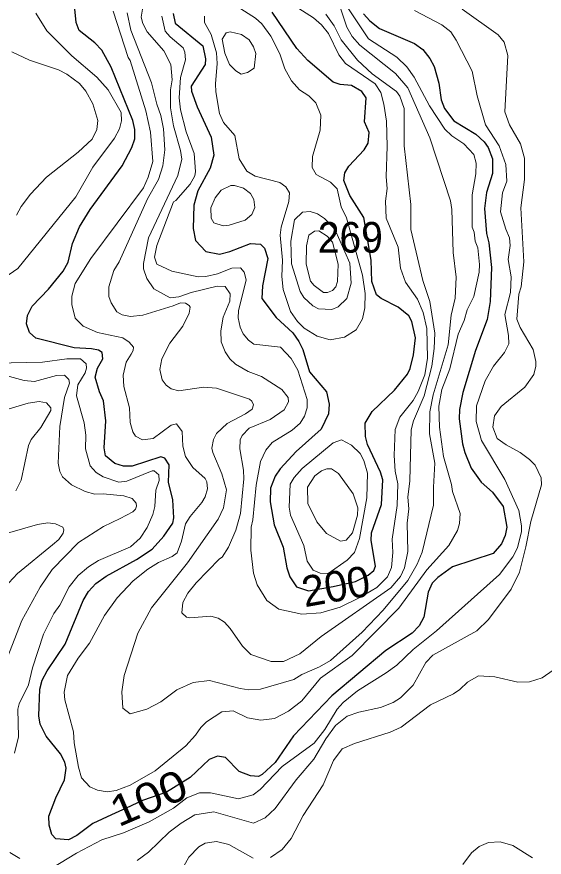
# Model space of a CAD drawing. Extents: x 673.6 to 698.9, y 7012 to 7040.1.
# Drawn here: x 691.254 to 692.631, y 7030.457 to 7032.651 of the extents above; entities that cross this region are included whole.
import ezdxf
from ezdxf.enums import TextEntityAlignment as Align

# ---------------------------------------------------------------- set-up
doc = ezdxf.new("R2010")
doc.units = 0
doc.header["$LTSCALE"] = 0.032
doc.layers.add('1', color=7, linetype='Continuous', lineweight=25)
doc.layers.add('2', color=7, linetype='Continuous', lineweight=13)
doc.layers.add('21', color=7, linetype='Continuous')
doc.layers.add('61', color=7, linetype='Continuous')

msp = doc.modelspace()

# ---------------------------------------------------------------- linework, layer by layer
at = {"layer": '1'}
for points in [[(692.3275, 7031.1489), (692.3167, 7031.0831), (692.3045, 7031.0607), (692.2862, 7031.0417), (692.2174, 7030.9967), (692.0764, 7030.8779), (691.9762, 7030.7734), (691.9282, 7030.704), (691.8948, 7030.6725), (691.8848, 7030.6678), (691.8643, 7030.6694), (691.8349, 7030.6804), (691.7991, 7030.7168), (691.7779, 7030.7202), (691.7564, 7030.7116), (691.707, 7030.6647), (691.6449, 7030.6269), (691.5825, 7030.6048), (691.5398, 7030.5851), (691.5019, 7030.5674), (691.4527, 7030.5451), (691.411, 7030.513), (691.3893, 7030.502), (691.3564, 7030.5051), (691.3462, 7030.5158), (691.3388, 7030.5405), (691.3381, 7030.5638), (691.3562, 7030.6114), (691.379, 7030.6588), (691.3831, 7030.6892), (691.3799, 7030.7044), (691.368, 7030.7269), (691.3308, 7030.7726), (691.3157, 7030.8037), (691.3117, 7030.8259), (691.3141, 7030.895), (691.3209, 7030.9188), (691.3333, 7030.9431), (691.3803, 7031.013), (691.4274, 7031.1267), (691.4418, 7031.1504), (691.4608, 7031.1709), (691.4872, 7031.1901), (691.5668, 7031.2341), (691.6078, 7031.2613), (691.6383, 7031.2947), (691.6618, 7031.3288), (691.6642, 7031.3425), (691.6617, 7031.3901), (691.6503, 7031.4361), (691.6518, 7031.4812), (691.6403, 7031.4984), (691.6301, 7031.5017), (691.5556, 7031.4772), (691.5324, 7031.4772), (691.5105, 7031.4847), (691.486, 7031.5045), (691.4826, 7031.5258), (691.4866, 7031.5959), (691.481, 7031.6483), (691.4701, 7031.6716), (691.4589, 7031.7102), (691.4646, 7031.7336), (691.4787, 7031.7575), (691.4775, 7031.7744), (691.4674, 7031.7802), (691.4497, 7031.7837), (691.4041, 7031.7861), (691.3038, 7031.8116), (691.2871, 7031.8265), (691.2795, 7031.849), (691.282, 7031.8713), (691.2946, 7031.8949), (691.337, 7031.9398), (691.3755, 7031.9864), (691.388, 7032.0097), (691.3996, 7032.0586), (691.4178, 7032.1021), (691.4462, 7032.1474), (691.5297, 7032.262), (691.5543, 7032.3092), (691.5623, 7032.3322), (691.5623, 7032.3564), (691.5572, 7032.3799), (691.5006, 7032.5192), (691.476, 7032.5635), (691.4576, 7032.5827), (691.4171, 7032.6151), (691.4091, 7032.6354), (691.405, 7032.6804)], [(692.2032, 7031.4623), (692.1693, 7031.534), (692.1646, 7031.5548), (692.1631, 7031.5902), (692.1821, 7031.6205), (692.2397, 7031.6764), (692.2738, 7031.7179), (692.2813, 7031.7323), (692.2896, 7031.7685), (692.2944, 7031.8128), (692.2854, 7031.8552), (692.2775, 7031.8697), (692.2493, 7031.893), (692.2053, 7031.915), (692.1926, 7031.9251), (692.1809, 7031.9596), (692.1794, 7032.0155), (692.16, 7032.1263), (692.1231, 7032.1839), (692.1079, 7032.2237), (692.1107, 7032.2434), (692.1206, 7032.2604), (692.1612, 7032.3035), (692.1712, 7032.3207), (692.1735, 7032.349), (692.1614, 7032.3763), (692.1657, 7032.439), (692.1548, 7032.4559), (692.1274, 7032.4714), (692.0981, 7032.4739), (692.0796, 7032.4804), (692.0139, 7032.5368), (691.985, 7032.5683), (691.9209, 7032.6628)], [(691.6627, 7032.6591), (691.6678, 7032.634), (691.7401, 7032.5748), (691.7471, 7032.5409), (691.7459, 7032.526), (691.7096, 7032.4693), (691.7101, 7032.4565), (691.725, 7032.4156), (691.7619, 7032.3367), (691.7685, 7032.2895), (691.7591, 7032.2554), (691.7265, 7032.1967), (691.7163, 7032.1592), (691.7144, 7032.0981), (691.7211, 7032.0668), (691.748, 7032.038), (691.7833, 7032.0311), (691.81, 7032.0378), (691.8643, 7032.059), (691.8901, 7032.0572), (691.901, 7032.0464), (691.9098, 7032.0197), (691.8951, 7031.9485), (691.8937, 7031.9149), (691.9314, 7031.8658), (691.9743, 7031.8253), (691.9902, 7031.803), (692.0005, 7031.7821), (692.0182, 7031.7241), (692.0628, 7031.6716), (692.0693, 7031.6395), (692.0676, 7031.6139), (692.049, 7031.5739), (691.9832, 7031.516), (691.9414, 7031.4709), (691.9287, 7031.4513), (691.9165, 7031.42), (691.9157, 7031.3847), (691.9261, 7031.3245), (691.9494, 7031.2665), (691.9591, 7031.2118), (691.9665, 7031.1883), (691.9839, 7031.1625), (692.0157, 7031.1522), (692.0797, 7031.163), (692.1385, 7031.1769), (692.1715, 7031.1933), (692.1858, 7031.2054), (692.1904, 7031.2166)], [(692.1592, 7032.6586), (692.1753, 7032.64), (692.2008, 7032.6201), (692.2925, 7032.5809), (692.3136, 7032.5649), (692.3324, 7032.5419), (692.3431, 7032.5205), (692.3553, 7032.4777), (692.3618, 7032.4341), (692.3706, 7032.4115), (692.3948, 7032.3795), (692.4522, 7032.3439), (692.4736, 7032.3244), (692.4842, 7032.3096), (692.4956, 7032.2796), (692.4957, 7032.2412), (692.4802, 7032.1917), (692.4745, 7032.1498), (692.48, 7032.0853), (692.486, 7032.0602), (692.4933, 7031.9959), (692.49, 7031.9074), (692.4818, 7031.8606), (692.4512, 7031.7796), (692.4179, 7031.6699), (692.4096, 7031.6251), (692.4087, 7031.6007), (692.4173, 7031.5363), (692.4232, 7031.5134), (692.4398, 7031.4726), (692.4663, 7031.4358), (692.496, 7031.4095), (692.5235, 7031.3723), (692.5334, 7031.3187), (692.5287, 7031.2965), (692.5194, 7031.2747)], [(692.1904, 7031.2166), (692.1795, 7031.2833), (692.1802, 7031.3037), (692.2058, 7031.3773), (692.2098, 7031.4423), (692.2032, 7031.4623)], [(692.5194, 7031.2747), (692.4973, 7031.2496), (692.3915, 7031.215), (692.3531, 7031.1873), (692.3383, 7031.1718), (692.3275, 7031.1489)]]:
    msp.add_lwpolyline(points, dxfattribs=at)
at = {"layer": '2'}
for points in [[(691.9424, 7032.7034), (692.0285, 7032.6479), (692.0499, 7032.6299), (692.068, 7032.607), (692.095, 7032.5516), (692.1118, 7032.5285), (692.1897, 7032.4758), (692.2044, 7032.4528), (692.2123, 7032.4226), (692.2188, 7032.3782), (692.2206, 7032.3132), (692.2181, 7032.2329), (692.2206, 7032.2028), (692.2165, 7032.1698), (692.2181, 7032.1248), (692.2497, 7032.0496), (692.2559, 7031.9946), (692.2685, 7031.9575), (692.2998, 7031.9135), (692.3146, 7031.8786), (692.3241, 7031.8368), (692.3264, 7031.7596), (692.3192, 7031.7159), (692.3018, 7031.6728), (692.2883, 7031.6491), (692.2541, 7031.6051), (692.242, 7031.5729), (692.2395, 7031.5055), (692.242, 7031.4641), (692.2484, 7031.4313), (692.2468, 7031.375), (692.2337, 7031.2873), (692.236, 7031.2525), (692.2318, 7031.2126), (692.2215, 7031.1883), (692.194, 7031.161), (692.1493, 7031.1343), (692.0986, 7031.1097), (692.0479, 7031.095), (691.9983, 7031.091), (691.9381, 7031.104), (691.9072, 7031.1265), (691.882, 7031.1682), (691.8719, 7031.1985), (691.8647, 7031.2583), (691.8656, 7031.3182), (691.8704, 7031.3375), (691.8787, 7031.4283), (691.8904, 7031.4894), (691.9046, 7031.5193), (691.9209, 7031.5391), (691.9726, 7031.5717), (691.9934, 7031.5895), (692.0051, 7031.6084), (692.0117, 7031.6297), (692.0122, 7031.6513), (691.9874, 7031.7279), (691.9703, 7031.7588), (691.9425, 7031.7885), (691.8725, 7031.7961), (691.8591, 7031.8064), (691.8452, 7031.823), (691.8375, 7031.8401), (691.8319, 7031.8646), (691.8327, 7031.8831), (691.8531, 7031.9636), (691.8473, 7031.9836), (691.8381, 7031.9952), (691.8156, 7031.9948), (691.7777, 7031.9799), (691.7476, 7031.9728), (691.7275, 7031.9719), (691.6585, 7031.987), (691.6201, 7032.0047), (691.6141, 7032.0229), (691.6196, 7032.0533), (691.6631, 7032.168), (691.6691, 7032.1711), (691.7069, 7032.2137), (691.7189, 7032.2358), (691.721, 7032.2467), (691.7176, 7032.294), (691.6961, 7032.3506), (691.6813, 7032.4081), (691.6777, 7032.439)], [(691.3798, 7030.8678), (691.402, 7030.7836), (691.4038, 7030.7554), (691.4152, 7030.692), (691.4235, 7030.6637), (691.4447, 7030.6408), (691.4652, 7030.6317), (691.4901, 7030.6276), (691.5139, 7030.631), (691.5504, 7030.6449), (691.6158, 7030.6824), (691.6959, 7030.7479), (691.7206, 7030.7751), (691.7343, 7030.7954), (691.7494, 7030.8097), (691.7893, 7030.8359), (691.8192, 7030.8386), (691.8567, 7030.8202), (691.8914, 7030.8141), (691.927, 7030.8192), (691.9636, 7030.838), (691.9981, 7030.8652), (692.0469, 7030.9238), (692.1293, 7030.9832), (692.2511, 7031.1068), (692.3245, 7031.2067), (692.382, 7031.2703), (692.4046, 7031.3095), (692.4096, 7031.3283), (692.4111, 7031.3544), (692.3912, 7031.411), (692.3886, 7031.4295), (692.3678, 7031.5028), (692.357, 7031.5792), (692.3554, 7031.6344), (692.3636, 7031.6777), (692.384, 7031.7319), (692.4061, 7031.822), (692.4217, 7031.8582), (692.4296, 7031.8853), (692.4472, 7031.9206), (692.4613, 7031.9841), (692.4621, 7032.0038), (692.4572, 7032.0475), (692.4508, 7032.0652), (692.4482, 7032.0887), (692.4425, 7032.1018), (692.4425, 7032.1859), (692.4523, 7032.2405), (692.4528, 7032.2689), (692.4474, 7032.291), (692.4205, 7032.3192), (692.3892, 7032.3397), (692.3715, 7032.357), (692.3313, 7032.4179), (692.2912, 7032.4929), (692.2723, 7032.5202), (692.2465, 7032.5452), (692.1718, 7032.5934), (692.1165, 7032.6763)], [(691.5057, 7032.665), (691.5447, 7032.5447), (691.5499, 7032.537), (691.5911, 7032.4055), (691.6035, 7032.3496), (691.6091, 7032.2727), (691.5976, 7032.2316), (691.5847, 7032.2042), (691.4475, 7032.0198), (691.4068, 7031.9548), (691.398, 7031.9213), (691.3978, 7031.8992), (691.4071, 7031.8636), (691.4278, 7031.8428), (691.4652, 7031.8262), (691.5307, 7031.8122), (691.5477, 7031.8013), (691.5588, 7031.7886), (691.5582, 7031.7795), (691.5524, 7031.7699), (691.5399, 7031.7494), (691.5319, 7031.7147), (691.5336, 7031.6856), (691.5483, 7031.63), (691.5501, 7031.5915), (691.557, 7031.567), (691.5638, 7031.5556), (691.5828, 7031.5463), (691.6102, 7031.5494), (691.6568, 7031.5848), (691.6715, 7031.588), (691.6863, 7031.568), (691.6873, 7031.5295), (691.6942, 7031.5025), (691.7141, 7031.4742), (691.7456, 7031.4453), (691.7505, 7031.4365), (691.7522, 7031.4181), (691.746, 7031.3977), (691.7369, 7031.3823), (691.7064, 7031.3466), (691.6945, 7031.3273), (691.6844, 7031.2817), (691.6726, 7031.2517), (691.6595, 7031.2418), (691.624, 7031.2257), (691.5959, 7031.2085), (691.5579, 7031.1786), (691.5163, 7031.1338), (691.4835, 7031.0874)], [(691.8613, 7031.6526), (691.7759, 7031.6816), (691.7415, 7031.6842), (691.6769, 7031.6745), (691.6572, 7031.6794), (691.6444, 7031.6892), (691.6337, 7031.7029), (691.6272, 7031.7295), (691.6327, 7031.7575), (691.6537, 7031.7983), (691.6878, 7031.8434), (691.7045, 7031.8769), (691.707, 7031.8927), (691.7041, 7031.8972), (691.6943, 7031.9031), (691.6819, 7031.9039), (691.6628, 7031.8965), (691.5836, 7031.8718), (691.5509, 7031.8684), (691.5294, 7031.873), (691.5157, 7031.8806), (691.5009, 7031.904), (691.4946, 7031.9208), (691.4942, 7031.9455), (691.5079, 7031.988), (691.5212, 7032.0113), (691.5956, 7032.1751), (691.6238, 7032.2263), (691.6355, 7032.2615), (691.6403, 7032.3035), (691.637, 7032.3581), (691.6305, 7032.3926), (691.6194, 7032.4226), (691.6057, 7032.4784), (691.5517, 7032.616), (691.5427, 7032.6611)], [(692.0987, 7032.673), (692.1158, 7032.6234), (692.1298, 7032.5992), (692.1493, 7032.5765), (692.2422, 7032.5025), (692.2746, 7032.4656), (692.3325, 7032.3345), (692.3864, 7032.1699), (692.3898, 7032.1477), (692.3932, 7032.0357), (692.4012, 7031.9706), (692.398, 7031.9161), (692.3882, 7031.8716), (692.3799, 7031.7945), (692.3407, 7031.6637), (692.3323, 7031.6193), (692.3315, 7031.5623), (692.3454, 7031.4854), (692.3414, 7031.4226), (692.3421, 7031.3754), (692.312, 7031.2534), (692.299, 7031.2215), (692.2747, 7031.1792), (692.2101, 7031.1019), (692.1559, 7031.0444), (692.0728, 7030.9704), (692.0441, 7030.9535), (691.9986, 7030.934), (691.9773, 7030.9209), (691.8906, 7030.8954), (691.8598, 7030.8937), (691.8371, 7030.8968), (691.757, 7030.9184), (691.7147, 7030.9127), (691.672, 7030.8939), (691.6299, 7030.8623), (691.5938, 7030.843), (691.5498, 7030.8313), (691.5313, 7030.8461), (691.5287, 7030.8884), (691.5343, 7030.9312), (691.5699, 7031.042), (691.6061, 7031.1077), (691.6996, 7031.2252), (691.7797, 7031.3396), (691.7941, 7031.3691), (691.8013, 7031.4154), (691.7898, 7031.4577), (691.7656, 7031.5136), (691.7637, 7031.5242), (691.7678, 7031.5468), (691.7757, 7031.5631), (691.803, 7031.5889)], [(691.5839, 7032.6813), (691.5788, 7032.6499), (691.5832, 7032.6335), (691.5943, 7032.6117), (691.6382, 7032.5621), (691.6565, 7032.5265), (691.6602, 7032.4858), (691.6552, 7032.46), (691.6552, 7032.4133), (691.6633, 7032.3658), (691.6815, 7032.3019), (691.6847, 7032.2792), (691.6747, 7032.2362), (691.598, 7032.0733), (691.5846, 7032.0068), (691.5846, 7031.9927), (691.5939, 7031.9677), (691.6121, 7031.9404), (691.6548, 7031.917), (691.6769, 7031.9193), (691.7094, 7031.9308), (691.7769, 7031.9472), (691.7982, 7031.9462), (691.8114, 7031.9276), (691.8102, 7031.9086), (691.7931, 7031.8664), (691.7865, 7031.8309), (691.7876, 7031.802), (691.7983, 7031.7761), (691.8105, 7031.7575), (691.825, 7031.7437), (691.858, 7031.725), (691.8929, 7031.7116), (691.9463, 7031.6774), (691.9621, 7031.657), (691.9633, 7031.6452), (691.9524, 7031.6243), (691.9159, 7031.5993), (691.8604, 7031.5771), (691.8424, 7031.5574), (691.8376, 7031.5459), (691.8368, 7031.5229), (691.8458, 7031.4673), (691.8466, 7031.4443), (691.8385, 7031.3543), (691.8259, 7031.3109), (691.807, 7031.2665), (691.7899, 7031.2398), (691.783, 7031.236), (691.722, 7031.1734), (691.7007, 7031.1459), (691.6878, 7031.1215), (691.685, 7031.095), (691.6969, 7031.0838), (691.706, 7031.0812), (691.761, 7031.086), (691.78, 7031.0811), (691.7962, 7031.0706), (691.811, 7031.0542), (691.8431, 7031.0073), (691.8649, 7030.9862), (691.9178, 7030.9677), (691.9502, 7030.9676), (691.9931, 7030.9874), (692.0482, 7031.0327), (692.2307, 7031.1602), (692.2556, 7031.1893), (692.2664, 7031.2123), (692.2747, 7031.2546), (692.2731, 7031.3284), (692.2773, 7031.3666), (692.2748, 7031.397), (692.2797, 7031.4391), (692.2837, 7031.5722), (692.2898, 7031.5962)], [(691.744, 7032.6523), (691.744, 7032.6362), (691.762, 7032.6046), (691.7759, 7032.557), (691.7775, 7032.529), (691.7727, 7032.4759), (691.7736, 7032.4548), (691.7836, 7032.3978), (691.7937, 7032.3749), (691.8234, 7032.341), (691.8344, 7032.2803), (691.8545, 7032.2474), (691.8765, 7032.2344), (691.9411, 7032.2184), (691.9565, 7032.2071), (691.9656, 7032.1915), (691.9643, 7032.1681), (691.9443, 7032.1012), (691.9412, 7032.0809), (691.9477, 7032.0153), (691.946, 7031.973), (691.9494, 7031.9387), (691.9684, 7031.8813), (691.9867, 7031.8549), (692.0039, 7031.8376), (692.0384, 7031.8168), (692.0723, 7031.8076), (692.1097, 7031.8139), (692.14, 7031.8339), (692.1564, 7031.8618), (692.163, 7031.891), (692.1631, 7031.9284), (692.1565, 7031.9765), (692.1144, 7032.1256), (692.1006, 7032.1549), (692.0901, 7032.2013), (692.0732, 7032.2192), (692.036, 7032.2394), (692.025, 7032.2574), (692.0258, 7032.2862), (692.0463, 7032.3549), (692.0479, 7032.3939), (692.0347, 7032.4263), (692.0165, 7032.4442), (691.9925, 7032.4602), (691.9713, 7032.4833), (691.9537, 7032.5151), (691.9411, 7032.5537), (691.9177, 7032.6004), (691.8941, 7032.6325), (691.8769, 7032.6475), (691.8295, 7032.6777)], [(692.2919, 7032.6673), (692.3638, 7032.6299), (692.3873, 7032.6111), (692.4011, 7032.59), (692.4427, 7032.5086), (692.4554, 7032.4443), (692.4776, 7032.3684), (692.513, 7032.3137), (692.5302, 7032.2647), (692.5328, 7032.2217), (692.5214, 7032.1912), (692.5165, 7032.1413), (692.5301, 7032.0959), (692.5401, 7032.0734), (692.5417, 7032.0532), (692.5369, 7032.0167), (692.5443, 7031.9719), (692.5426, 7031.9312), (692.5278, 7031.8734), (692.5378, 7031.8187), (692.5386, 7031.7968), (692.527, 7031.7741), (692.498, 7031.739), (692.4766, 7031.7001), (692.454, 7031.6349), (692.453, 7031.5945), (692.4672, 7031.5444), (692.528, 7031.4424), (692.5641, 7031.3618), (692.5717, 7031.3216), (692.5715, 7031.307), (692.561, 7031.2642)], [(692.6032, 7031.7168), (692.6092, 7031.7385), (692.6091, 7031.7508), (692.6016, 7031.7822), (692.5676, 7031.8395), (692.5591, 7031.8616), (692.5641, 7031.9263), (692.5707, 7031.946), (692.5779, 7032.011), (692.5698, 7032.1517), (692.5796, 7032.2263), (692.5788, 7032.2818), (692.569, 7032.3192), (692.5399, 7032.3684), (692.5279, 7032.4026), (692.5361, 7032.5498), (692.5265, 7032.5842), (692.5109, 7032.6033), (692.4169, 7032.6705)], [(691.5269, 7032.4008), (691.493, 7032.4603), (691.4631, 7032.4927), (691.3982, 7032.5485), (691.3328, 7032.6139), (691.3039, 7032.6598)], [(691.6546, 7032.5985), (691.6418, 7032.6135), (691.633, 7032.6527)], [(692.3324, 7031.9071), (692.3142, 7031.962), (692.283, 7032.0951), (692.2829, 7032.1609), (692.265, 7032.3134), (692.2648, 7032.4111), (692.2542, 7032.4434), (692.2449, 7032.4553), (692.1817, 7032.5014), (692.1431, 7032.5374), (692.101, 7032.5909), (692.0828, 7032.6267), (692.0611, 7032.6572)], [(691.6777, 7032.439), (691.6813, 7032.4918), (691.6946, 7032.5386), (691.693, 7032.5583), (691.6884, 7032.5698), (691.6546, 7032.5985)], [(691.2417, 7032.5591), (691.2873, 7032.5371), (691.363, 7032.5125), (691.3853, 7032.5013), (691.4176, 7032.4764), (691.4343, 7032.4564), (691.4524, 7032.4234), (691.466, 7032.3798), (691.4636, 7032.3561), (691.4512, 7032.3311), (691.4146, 7032.2976), (691.3317, 7032.2319), (691.2897, 7032.1875), (691.2655, 7032.1556), (691.2539, 7032.1327)], [(691.2202, 7031.9681), (691.2571, 7031.9938), (691.4084, 7032.1803), (691.4526, 7032.2585), (691.5093, 7032.3341), (691.522, 7032.3582), (691.5277, 7032.3795), (691.5269, 7032.4008)], [(692.2898, 7031.5962), (692.3173, 7031.6609), (692.3372, 7031.7385), (692.3439, 7031.7849), (692.3455, 7031.825), (692.3324, 7031.9071)], [(691.2487, 7030.7281), (691.259, 7030.7706), (691.2574, 7030.8435), (691.2608, 7030.8572), (691.2852, 7030.9066), (691.2956, 7030.9508), (691.3238, 7031.0393), (691.3513, 7031.093), (691.367, 7031.115), (691.3912, 7031.1627), (691.4146, 7031.1923), (691.4415, 7031.215), (691.4675, 7031.2313), (691.5513, 7031.2667), (691.576, 7031.2896), (691.5947, 7031.3171), (691.6094, 7031.3513), (691.6148, 7031.3721), (691.6171, 7031.4153), (691.6255, 7031.4398), (691.6253, 7031.4551), (691.6128, 7031.4654), (691.6077, 7031.4658), (691.5413, 7031.4381), (691.5205, 7031.4362), (691.4798, 7031.4493), (691.4618, 7031.461), (691.4459, 7031.4787), (691.4335, 7031.5225), (691.4349, 7031.5584), (691.43, 7031.5906), (691.4098, 7031.6614), (691.4137, 7031.6895), (691.4329, 7031.7215), (691.4365, 7031.7336), (691.4356, 7031.7451), (691.421, 7031.7575), (691.3849, 7031.7582), (691.3211, 7031.7492), (691.1979, 7031.7468)], [(691.2163, 7031.7171), (691.2733, 7031.7009), (691.3007, 7031.6983), (691.3581, 7031.7139), (691.3788, 7031.715), (691.3904, 7031.7039), (691.3922, 7031.6941), (691.3792, 7031.6569), (691.3668, 7031.5811), (691.3627, 7031.4851), (691.3668, 7031.464), (691.3734, 7031.45), (691.397, 7031.4291), (691.4325, 7031.4114), (691.458, 7031.4049), (691.48, 7031.4056)], [(692.5078, 7031.5499), (692.4967, 7031.5792), (692.5012, 7031.6092), (692.5183, 7031.6336), (692.5797, 7031.6834), (692.6032, 7031.7168)], [(691.803, 7031.5889), (691.8513, 7031.6141), (691.8685, 7031.6267), (691.8722, 7031.6375), (691.8677, 7031.647), (691.8613, 7031.6526)], [(691.2522, 7031.4128), (691.2657, 7031.4414), (691.2847, 7031.5318), (691.2918, 7031.5475), (691.317, 7031.5781), (691.3434, 7031.6227), (691.3435, 7031.6295), (691.3321, 7031.6425), (691.313, 7031.6464), (691.2841, 7031.6424), (691.1925, 7031.6154)], [(691.5687, 7030.4485), (691.5979, 7030.47), (691.6521, 7030.5225), (691.683, 7030.5458), (691.7188, 7030.5675), (691.7682, 7030.5749), (691.8723, 7030.5455), (691.9024, 7030.5597), (691.9285, 7030.5837), (691.9836, 7030.6585), (692.0298, 7030.7124), (692.0605, 7030.7658), (692.086, 7030.8003), (692.1165, 7030.8248), (692.1465, 7030.8353), (692.2036, 7030.8473), (692.2362, 7030.8605), (692.2556, 7030.873), (692.2883, 7030.9062), (692.3219, 7030.9647), (692.3403, 7030.9839), (692.4545, 7031.0479), (692.485, 7031.0772), (692.5441, 7031.1564), (692.566, 7031.2006), (692.5829, 7031.2669), (692.5954, 7031.3333), (692.6232, 7031.4288), (692.6231, 7031.4469), (692.6073, 7031.4799), (692.5927, 7031.4952), (692.5676, 7031.5131), (692.5311, 7031.533), (692.5078, 7031.5499)], [(691.48, 7031.4056), (691.5335, 7031.3999), (691.5555, 7031.3931), (691.5662, 7031.3813), (691.567, 7031.3733), (691.564, 7031.3653)], [(691.564, 7031.3653), (691.5575, 7031.358), (691.5237, 7031.3408), (691.4809, 7031.3202), (691.415, 7031.2781), (691.3464, 7031.2079), (691.3151, 7031.1619), (691.2675, 7031.0749), (691.2289, 7030.9766)], [(691.2098, 7031.1488), (691.2563, 7031.1976), (691.3476, 7031.2723), (691.3643, 7031.2863), (691.3757, 7031.303), (691.3767, 7031.3111), (691.3741, 7031.3182), (691.3557, 7031.3268), (691.335, 7031.3294), (691.3081, 7031.3251), (691.2304, 7031.3025)], [(692.561, 7031.2642), (692.5488, 7031.2412), (692.5136, 7031.1951), (692.35, 7031.0479), (692.2889, 7030.9993), (692.2457, 7030.9583)], [(691.4835, 7031.0874), (691.4439, 7031.0154), (691.4146, 7030.9762), (691.3871, 7030.9312), (691.3783, 7030.8876), (691.3798, 7030.8678)], [(692.2457, 7030.9583), (692.2186, 7030.938), (692.1431, 7030.8911), (692.1061, 7030.8605), (692.0903, 7030.8433), (692.0581, 7030.7901), (692.0301, 7030.7543), (691.9466, 7030.6937), (691.8893, 7030.6332), (691.8708, 7030.6194), (691.8327, 7030.6095), (691.7596, 7030.6251), (691.7309, 7030.6252), (691.6985, 7030.6116), (691.6631, 7030.5849), (691.5997, 7030.5488), (691.5326, 7030.5201), (691.4764, 7030.502), (691.4104, 7030.4672), (691.3261, 7030.4156)], [(692.6538, 7030.945), (692.6256, 7030.9253), (692.5919, 7030.9143), (692.5616, 7030.9135), (692.5019, 7030.9274), (692.4596, 7030.9303), (692.4309, 7030.9141), (692.4102, 7030.8943), (692.394, 7030.8835), (692.3336, 7030.8549), (692.2575, 7030.7963), (692.2285, 7030.7833), (692.1359, 7030.7537), (692.1036, 7030.7397), (692.0804, 7030.7088), (692.0536, 7030.6453), (692.0015, 7030.566), (691.9705, 7030.5056), (691.9472, 7030.4766), (691.9165, 7030.4558)], [(691.8708, 7030.4541), (691.8078, 7030.4895), (691.7754, 7030.4976), (691.7459, 7030.4936), (691.7295, 7030.4842), (691.7037, 7030.4572), (691.6681, 7030.3938)], [(692.6003, 7030.4549), (692.5492, 7030.4877), (692.5156, 7030.4969), (692.4849, 7030.495), (692.4609, 7030.4847), (692.441, 7030.4683), (692.4181, 7030.4375)], [(691.2623, 7030.4532), (691.236, 7030.4688)]]:
    msp.add_lwpolyline(points, dxfattribs=at)
for points in [[(691.8724, 7032.5726), (691.8777, 7032.5546), (691.8738, 7032.5168), (691.8568, 7032.505), (691.8402, 7032.5013), (691.8256, 7032.5098), (691.8091, 7032.5263), (691.7969, 7032.5558), (691.79, 7032.5925), (691.801, 7032.6088), (691.8114, 7032.6111), (691.8409, 7032.6046), (691.8604, 7032.5905)], [(691.8461, 7032.2031), (691.8228, 7032.2102), (691.8127, 7032.2102), (691.7876, 7032.1985), (691.7721, 7032.1777), (691.7605, 7032.152), (691.7619, 7032.1254), (691.7686, 7032.1125), (691.7929, 7032.1051), (691.8088, 7032.1066), (691.8504, 7032.1197), (691.8679, 7032.1346), (691.8754, 7032.1527), (691.8732, 7032.1739), (691.8641, 7032.1893)], [(692.1268, 7031.9551), (692.1236, 7032.0077), (692.0847, 7032.0967), (692.0576, 7032.1241), (692.0387, 7032.1359), (692.02, 7032.1428), (691.9999, 7032.1408), (691.9791, 7032.1203), (691.9691, 7032.065), (691.9711, 7032.0059), (691.9935, 7031.9332), (692.0036, 7031.9177), (692.0271, 7031.8959), (692.0421, 7031.888), (692.0768, 7031.8865), (692.0929, 7031.8939), (692.1152, 7031.9153)], [(692.0781, 7032.0619), (692.0934, 7032.0046), (692.0909, 7031.96), (692.0865, 7031.9456), (692.0785, 7031.9361), (692.0653, 7031.9309), (692.0548, 7031.9308), (692.0304, 7031.9491), (692.0209, 7031.9604), (692.0094, 7032.0051), (692.01, 7032.053), (692.0162, 7032.0802), (692.0314, 7032.0908), (692.0429, 7032.0917), (692.0646, 7032.0784)], [(692.1275, 7031.5323), (692.1019, 7031.5462), (692.0796, 7031.5382), (691.9989, 7031.4717), (691.9779, 7031.4481), (691.9675, 7031.4302), (691.965, 7031.3707), (691.9686, 7031.3493), (692.0034, 7031.2704), (692.0122, 7031.2296), (692.0281, 7031.2061), (692.0458, 7031.1983), (692.0668, 7031.1975), (692.1164, 7031.2326), (692.1352, 7031.2524), (692.1483, 7031.2886), (692.1679, 7031.3947), (692.1695, 7031.4596), (692.1596, 7031.4923), (692.15, 7031.5106)], [(692.0942, 7031.458), (692.0755, 7031.4704), (692.0632, 7031.4706), (692.0493, 7031.4655), (692.0318, 7031.4519), (692.0127, 7031.4231), (692.0141, 7031.38), (692.0375, 7031.3322), (692.0629, 7031.3019), (692.0989, 7031.2817), (692.1142, 7031.2841), (692.1306, 7031.3038), (692.1433, 7031.3498), (692.144, 7031.3692), (692.1325, 7031.4057)]]:
    msp.add_lwpolyline(points, close=True, dxfattribs=at)

# ---------------------------------------------------------------- texts
at = {"layer": '21', "width": 0.95}
msp.add_text('269', height=0.08, dxfattribs=at).set_placement((692.0399, 7032.035))
at = {"layer": '61'}
msp.add_text('200', height=0.08, rotation=10.105, dxfattribs=at).set_placement((692.0937, 7031.1248), align=Align.CENTER)
at = {"layer": '61', "width": 1.15}
msp.add_text('100', height=0.08, rotation=23.251, dxfattribs=at).set_placement((691.614, 7030.5749), align=Align.CENTER)

doc.saveas('drawing.dxf')
